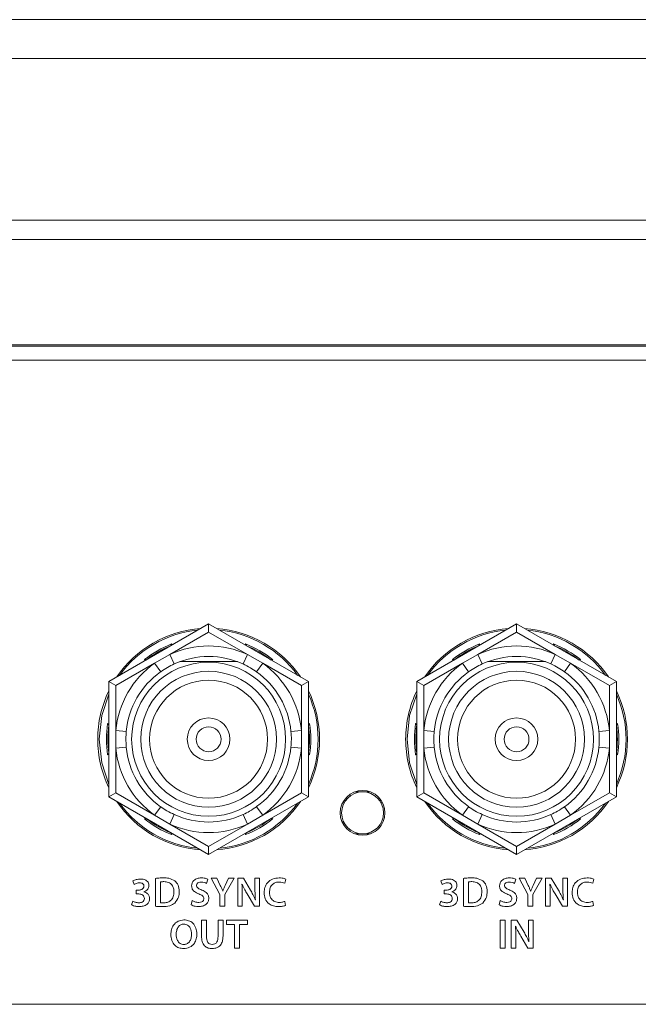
# Model space of a CAD drawing. Header units: millimetres. Extents: x 0 to 1118, y 0 to 864.
# Tile 311 of 372: x 783 to 794, y 715 to 733. Entities that reach past the tile are written whole.
import ezdxf

# ---------------------------------------------------------------- set-up
doc = ezdxf.new("R2010")
doc.units = ezdxf.units.MM

msp = doc.modelspace()

# ---------------------------------------------------------------- linework, layer by layer
at = {"color": 7, "linetype": 'Continuous', "lineweight": 15}
for p, q in [((746.439, 732.758), (819.689, 732.758)), ((746.439, 732.065), (819.689, 732.065)), ((746.439, 729.18), (819.689, 729.18)), ((746.439, 728.834), (819.689, 728.834)), ((819.689, 726.952), (746.439, 726.952)), ((746.939, 726.933), (819.189, 726.933)), ((819.439, 726.683), (746.689, 726.683)), ((784.657, 720.943), (786.439, 721.972)), ((786.439, 721.972), (786.439, 721.828)), ((786.439, 721.972), (788.222, 720.943)), ((790.157, 720.943), (791.939, 721.972)), ((791.939, 721.972), (791.939, 721.828)), ((791.939, 721.972), (793.722, 720.943)), ((786.439, 721.828), (785.747, 721.428)), ((787.131, 721.428), (786.439, 721.828)), ((791.939, 721.828), (791.247, 721.428)), ((792.631, 721.428), (791.939, 721.828)), ((785.765, 721.583), (785.765, 721.583)), ((787.114, 721.583), (787.114, 721.583)), ((791.265, 721.583), (791.265, 721.583)), ((792.614, 721.583), (792.614, 721.583)), ((785.474, 721.271), (784.782, 720.871)), ((785.332, 721.333), (785.332, 721.333)), ((785.747, 721.428), (785.474, 721.271)), ((785.583, 721.118), (785.474, 721.271)), ((785.825, 721.258), (785.747, 721.428)), ((786.954, 721.299), (785.925, 721.299)), ((787.054, 721.258), (787.131, 721.428)), ((787.405, 721.271), (787.131, 721.428)), ((787.296, 721.118), (787.405, 721.271)), ((788.097, 720.871), (787.405, 721.271)), ((787.547, 721.333), (787.547, 721.333)), ((790.974, 721.271), (790.282, 720.871)), ((790.832, 721.333), (790.832, 721.333)), ((791.247, 721.428), (790.974, 721.271)), ((791.083, 721.118), (790.974, 721.271)), ((791.325, 721.258), (791.247, 721.428)), ((792.456, 721.299), (791.424, 721.299)), ((792.554, 721.258), (792.631, 721.428)), ((792.905, 721.271), (792.631, 721.428)), ((792.796, 721.118), (792.905, 721.271)), ((793.597, 720.871), (792.905, 721.271)), ((793.047, 721.333), (793.047, 721.333)), ((784.657, 720.943), (784.782, 720.871)), ((784.657, 718.885), (784.657, 720.943)), ((788.222, 720.943), (788.097, 720.871)), ((788.222, 720.943), (788.222, 718.885)), ((790.157, 720.943), (790.282, 720.871)), ((790.157, 718.885), (790.157, 720.943)), ((793.722, 720.943), (793.597, 720.871)), ((793.722, 720.943), (793.722, 718.885)), ((784.782, 720.871), (784.782, 720.072)), ((788.097, 720.072), (788.097, 720.871)), ((790.282, 720.871), (790.282, 720.072)), ((793.597, 720.072), (793.597, 720.871)), ((784.657, 720.164), (784.657, 720.164)), ((784.969, 720.054), (784.782, 720.072)), ((784.782, 720.072), (784.782, 719.756)), ((787.91, 720.054), (788.097, 720.072)), ((788.097, 719.756), (788.097, 720.072)), ((788.222, 720.164), (788.222, 720.164)), ((790.157, 720.164), (790.157, 720.164)), ((790.469, 720.054), (790.282, 720.072)), ((790.282, 720.072), (790.282, 719.756)), ((793.41, 720.054), (793.597, 720.072)), ((793.597, 719.756), (793.597, 720.072)), ((793.722, 720.164), (793.722, 720.164)), ((784.782, 719.756), (784.969, 719.774)), ((784.782, 719.756), (784.782, 718.957)), ((788.097, 719.756), (787.91, 719.774)), ((788.097, 718.957), (788.097, 719.756)), ((790.282, 719.756), (790.469, 719.774)), ((790.282, 719.756), (790.282, 718.957)), ((793.597, 719.756), (793.41, 719.774)), ((793.597, 718.957), (793.597, 719.756)), ((784.657, 719.664), (784.657, 719.664)), ((788.222, 719.664), (788.222, 719.664)), ((790.157, 719.664), (790.157, 719.664)), ((793.722, 719.664), (793.722, 719.664)), ((784.782, 718.957), (784.657, 718.885)), ((786.439, 717.856), (784.657, 718.885)), ((784.782, 718.957), (785.474, 718.558)), ((788.222, 718.885), (786.439, 717.856)), ((787.405, 718.558), (788.097, 718.957)), ((788.097, 718.957), (788.222, 718.885)), ((789.05, 718.975), (789.329, 718.975)), ((790.282, 718.957), (790.157, 718.885)), ((791.939, 717.856), (790.157, 718.885)), ((790.282, 718.957), (790.974, 718.558)), ((793.722, 718.885), (791.939, 717.856)), ((792.905, 718.558), (793.597, 718.957)), ((793.597, 718.957), (793.722, 718.885)), ((785.474, 718.558), (785.583, 718.71)), ((787.405, 718.558), (787.296, 718.71)), ((788.838, 718.792), (788.86, 718.78)), ((789.541, 718.792), (789.519, 718.78)), ((790.974, 718.558), (791.083, 718.71)), ((792.905, 718.558), (792.796, 718.71)), ((785.332, 718.495), (785.332, 718.495)), ((785.474, 718.558), (785.747, 718.4)), ((785.747, 718.4), (785.825, 718.57)), ((787.131, 718.4), (787.054, 718.57)), ((787.131, 718.4), (787.405, 718.558)), ((787.547, 718.495), (787.547, 718.495)), ((790.832, 718.495), (790.832, 718.495)), ((790.974, 718.558), (791.247, 718.4)), ((791.247, 718.4), (791.325, 718.57)), ((792.631, 718.4), (792.554, 718.57)), ((792.631, 718.4), (792.905, 718.558)), ((793.047, 718.495), (793.047, 718.495)), ((785.747, 718.4), (786.439, 718)), ((786.439, 718), (787.131, 718.4)), ((788.86, 718.421), (788.838, 718.409)), ((789.541, 718.409), (789.519, 718.421)), ((791.247, 718.4), (791.939, 718)), ((791.939, 718), (792.631, 718.4)), ((785.765, 718.245), (785.765, 718.245)), ((787.114, 718.245), (787.114, 718.245)), ((789.05, 718.225), (789.329, 718.225)), ((791.265, 718.245), (791.265, 718.245)), ((792.614, 718.245), (792.614, 718.245)), ((786.439, 718), (786.439, 717.856)), ((791.939, 718), (791.939, 717.856)), ((785.49, 717.43), (785.49, 716.933)), ((786.402, 717.342), (786.423, 717.415)), ((786.588, 717.433), (786.484, 717.433)), ((786.484, 717.433), (786.642, 717.142)), ((786.648, 717.305), (786.588, 717.433)), ((786.731, 717.144), (786.897, 717.433)), ((786.794, 717.433), (786.734, 717.305)), ((786.897, 717.433), (786.794, 717.433)), ((787.059, 717.433), (786.958, 717.433)), ((786.958, 717.433), (786.958, 716.933)), ((787.188, 717.218), (787.059, 717.433)), ((787.348, 717.433), (787.267, 717.433)), ((787.267, 717.433), (787.267, 717.258)), ((787.348, 716.933), (787.348, 717.433)), ((787.799, 717.346), (787.819, 717.418)), ((790.99, 717.43), (790.99, 716.933)), ((791.902, 717.342), (791.923, 717.415)), ((792.088, 717.433), (791.984, 717.433)), ((791.984, 717.433), (792.142, 717.142)), ((792.148, 717.305), (792.088, 717.433)), ((792.231, 717.144), (792.397, 717.433)), ((792.294, 717.433), (792.234, 717.305)), ((792.397, 717.433), (792.294, 717.433)), ((792.559, 717.433), (792.458, 717.433)), ((792.458, 717.433), (792.458, 716.933)), ((792.688, 717.218), (792.559, 717.433)), ((792.848, 717.433), (792.767, 717.433)), ((792.767, 717.433), (792.767, 717.258)), ((792.848, 716.933), (792.848, 717.433)), ((793.299, 717.346), (793.319, 717.418)), ((785.087, 717.385), (785.108, 717.32)), ((785.578, 716.996), (785.578, 717.367)), ((787.035, 717.324), (787.037, 717.325)), ((790.587, 717.385), (790.608, 717.32)), ((791.078, 716.996), (791.078, 717.367)), ((792.535, 717.324), (792.537, 717.325)), ((785.188, 717.22), (785.147, 717.22)), ((785.147, 717.22), (785.147, 717.153)), ((785.147, 717.153), (785.19, 717.153)), ((785.28, 717.188), (785.28, 717.19)), ((786.642, 717.142), (786.642, 716.933)), ((786.691, 717.205), (786.69, 717.206)), ((786.731, 716.933), (786.731, 717.144)), ((787.039, 716.933), (787.039, 717.112)), ((787.127, 717.152), (787.257, 716.933)), ((787.275, 717.049), (787.273, 717.049)), ((790.688, 717.22), (790.647, 717.22)), ((790.647, 717.22), (790.647, 717.153)), ((790.647, 717.153), (790.69, 717.153)), ((790.78, 717.188), (790.78, 717.19)), ((792.142, 717.142), (792.142, 716.933)), ((792.191, 717.205), (792.19, 717.206)), ((792.231, 716.933), (792.231, 717.144)), ((792.539, 716.933), (792.539, 717.112)), ((792.627, 717.152), (792.757, 716.933)), ((792.775, 717.049), (792.773, 717.049)), ((785.084, 717.024), (785.063, 716.958)), ((786.146, 717.033), (786.126, 716.957)), ((786.642, 716.933), (786.731, 716.933)), ((786.958, 716.933), (787.039, 716.933)), ((787.257, 716.933), (787.348, 716.933)), ((787.815, 716.948), (787.8, 717.02)), ((790.584, 717.024), (790.563, 716.958)), ((791.646, 717.033), (791.626, 716.957)), ((792.142, 716.933), (792.231, 716.933)), ((792.458, 716.933), (792.539, 716.933)), ((792.757, 716.933), (792.848, 716.933)), ((793.315, 716.948), (793.3, 717.02)), ((785.997, 716.616), (785.997, 716.616)), ((786, 716.69), (785.999, 716.69)), ((786.313, 716.683), (786.313, 716.398)), ((786.401, 716.683), (786.313, 716.683)), ((786.401, 716.393), (786.401, 716.683)), ((786.696, 716.683), (786.608, 716.683)), ((786.608, 716.683), (786.608, 716.393)), ((786.696, 716.399), (786.696, 716.683)), ((787.135, 716.683), (786.761, 716.683)), ((786.761, 716.683), (786.761, 716.609)), ((786.761, 716.609), (786.903, 716.609)), ((786.903, 716.609), (786.903, 716.183)), ((786.991, 716.183), (786.991, 716.609)), ((786.991, 716.609), (787.135, 716.609)), ((787.135, 716.609), (787.135, 716.683)), ((791.645, 716.683), (791.645, 716.183)), ((791.733, 716.683), (791.645, 716.683)), ((791.733, 716.183), (791.733, 716.683)), ((791.945, 716.683), (791.844, 716.683)), ((791.844, 716.683), (791.844, 716.183)), ((791.921, 716.574), (791.923, 716.575)), ((792.074, 716.468), (791.945, 716.683)), ((792.234, 716.683), (792.153, 716.683)), ((792.153, 716.683), (792.153, 716.508)), ((792.234, 716.183), (792.234, 716.683)), ((791.925, 716.183), (791.925, 716.362)), ((792.013, 716.402), (792.143, 716.183)), ((786.903, 716.183), (786.991, 716.183)), ((791.645, 716.183), (791.733, 716.183)), ((791.844, 716.183), (791.925, 716.183)), ((792.143, 716.183), (792.234, 716.183)), ((792.16, 716.299), (792.159, 716.299)), ((746.689, 715.183), (819.439, 715.183))]:
    msp.add_line(p, q, dxfattribs=at)
at = {"color": 9, "linetype": 'Continuous', "lineweight": 15}
for p, q in [((785.779, 721.615), (785.787, 721.595)), ((787.092, 721.595), (787.1, 721.615)), ((791.279, 721.615), (791.287, 721.595)), ((792.592, 721.595), (792.6, 721.615)), ((785.31, 721.32), (785.296, 721.337)), ((787.583, 721.337), (787.569, 721.32)), ((790.81, 721.32), (790.796, 721.337)), ((793.083, 721.337), (793.069, 721.32)), ((784.636, 720.193), (784.657, 720.189)), ((788.222, 720.189), (788.243, 720.193)), ((790.136, 720.193), (790.157, 720.189)), ((793.722, 720.189), (793.743, 720.193)), ((784.657, 719.639), (784.636, 719.635)), ((788.243, 719.635), (788.222, 719.639)), ((790.157, 719.639), (790.136, 719.635)), ((793.743, 719.635), (793.722, 719.639)), ((785.296, 718.492), (785.31, 718.508)), ((787.569, 718.508), (787.583, 718.492)), ((790.796, 718.492), (790.81, 718.508)), ((793.069, 718.508), (793.083, 718.492)), ((785.787, 718.233), (785.779, 718.213)), ((787.1, 718.213), (787.092, 718.233)), ((791.287, 718.233), (791.279, 718.213)), ((792.6, 718.213), (792.592, 718.233))]:
    msp.add_line(p, q, dxfattribs=at)
at = {"color": 9, "linetype": 'Continuous', "lineweight": 15, "flags": 128}
for points in [[(784.657, 720.72), (784.529, 720.335), (784.483, 719.914)], [(790.157, 720.72), (790.029, 720.335), (789.983, 719.914)], [(784.483, 719.914), (784.529, 719.494), (784.657, 719.108)], [(789.983, 719.914), (790.029, 719.494), (790.157, 719.108)]]:
    msp.add_lwpolyline(points, dxfattribs=at)
at = {"color": 7, "linetype": 'Continuous', "lineweight": 15}
for centre, radius in [((786.439, 719.914), 1.375), ((791.939, 719.914), 1.375), ((786.439, 719.914), 1.213), ((791.939, 719.914), 1.213), ((786.439, 719.914), 1.054), ((791.939, 719.914), 1.054), ((786.439, 719.914), 0.381), ((791.939, 719.914), 0.381), ((786.439, 719.914), 0.222), ((791.939, 719.914), 0.222), ((789.189, 718.6), 0.4), ((789.189, 718.6), 0.375)]:
    msp.add_circle(centre, radius, dxfattribs=at)
for centre, radius, start, end in [((786.439, 719.914), 1.981, 94.1166, 145.8834), ((786.439, 719.914), 1.981, 34.1166, 85.8834), ((791.939, 719.914), 1.981, 94.1166, 145.8834), ((791.939, 719.914), 1.981, 34.1166, 85.8834), ((786.439, 719.914), 1.825, 111.2137, 128.7863), ((786.439, 719.914), 1.8, 112.0164, 127.9836), ((786.439, 719.914), 1.665, 65.4403, 114.5597), ((786.439, 719.914), 1.825, 51.2137, 68.7863), ((786.439, 719.914), 1.8, 52.0164, 67.9836), ((791.939, 719.914), 1.825, 111.2137, 128.7863), ((791.939, 719.914), 1.8, 112.0164, 127.9836), ((791.939, 719.914), 1.665, 65.4403, 114.5597), ((791.939, 719.914), 1.825, 51.2137, 68.7863), ((791.939, 719.914), 1.8, 52.0164, 67.9836), ((786.439, 719.914), 1.665, 125.4403, 174.5597), ((786.439, 719.914), 1.477, 65.4403, 114.5597), ((786.439, 719.914), 1.665, 5.4403, 54.5597), ((791.939, 719.914), 1.665, 125.4403, 174.5597), ((791.939, 719.914), 1.477, 65.4403, 114.5597), ((791.939, 719.914), 1.665, 5.4403, 54.5597), ((786.439, 719.914), 1.478, 125.4403, 174.5597), ((786.439, 719.914), 1.477, 5.4403, 54.5597), ((791.939, 719.914), 1.477, 125.4403, 174.5597), ((791.939, 719.914), 1.478, 5.4403, 54.5597), ((786.439, 719.914), 1.981, 154.1166, 180), ((786.439, 719.914), 1.981, 334.1166, 25.8834), ((791.939, 719.914), 1.981, 154.1166, 180), ((791.939, 719.914), 1.981, 334.1166, 25.8834), ((786.439, 719.914), 1.825, 171.2137, 188.7863), ((786.439, 719.914), 1.8, 172.0164, 187.9836), ((786.439, 719.914), 1.8, 352.0164, 7.9836), ((786.439, 719.914), 1.825, 351.2137, 8.7863), ((791.939, 719.914), 1.825, 171.2137, 188.7863), ((791.939, 719.914), 1.8, 172.0164, 187.9836), ((791.939, 719.914), 1.8, 352.0164, 7.9836), ((791.939, 719.914), 1.825, 351.2137, 8.7863), ((786.439, 719.914), 1.981, 180, 205.8834), ((791.939, 719.914), 1.981, 180, 205.8834), ((786.439, 719.914), 1.665, 185.4403, 234.5597), ((786.439, 719.914), 1.478, 185.4403, 234.5597), ((786.439, 719.914), 1.477, 305.4403, 354.5597), ((786.439, 719.914), 1.665, 305.4403, 354.5597), ((791.939, 719.914), 1.665, 185.4403, 234.5597), ((791.939, 719.914), 1.477, 185.4403, 234.5597), ((791.939, 719.914), 1.478, 305.4403, 354.5597), ((791.939, 719.914), 1.665, 305.4403, 354.5597), ((786.439, 719.914), 1.981, 214.1166, 265.8834), ((786.439, 719.914), 1.981, 274.1166, 325.8834), ((791.939, 719.914), 1.981, 214.1166, 265.8834), ((791.939, 719.914), 1.981, 274.1166, 325.8834), ((786.439, 719.914), 1.825, 231.2137, 248.7863), ((786.439, 719.914), 1.8, 232.0164, 247.9836), ((786.439, 719.914), 1.478, 245.4403, 294.5597), ((786.439, 719.914), 1.825, 291.2137, 308.7863), ((786.439, 719.914), 1.8, 292.0164, 307.9836), ((791.939, 719.914), 1.825, 231.2137, 248.7863), ((791.939, 719.914), 1.8, 232.0164, 247.9836), ((791.939, 719.914), 1.478, 245.4403, 294.5597), ((791.939, 719.914), 1.825, 291.2137, 308.7863), ((791.939, 719.914), 1.8, 292.0164, 307.9836), ((786.439, 719.914), 1.665, 245.4403, 294.5597), ((791.939, 719.914), 1.665, 245.4403, 294.5597)]:
    msp.add_arc(centre, radius, start, end, dxfattribs=at)
at = {"color": 9, "linetype": 'Continuous', "lineweight": 15}
for centre, start, end in [((786.439, 719.914), 95.6692, 144.3308), ((786.439, 719.914), 35.6692, 84.3308), ((791.939, 719.914), 95.6692, 144.3308), ((791.939, 719.914), 35.6692, 84.3308), ((786.439, 719.914), 335.6692, 24.3308), ((791.939, 719.914), 335.6692, 24.3308), ((786.439, 719.914), 215.6692, 264.3308), ((786.439, 719.914), 275.6692, 324.3308), ((791.939, 719.914), 215.6692, 264.3308), ((791.939, 719.914), 275.6692, 324.3308)]:
    msp.add_arc(centre, 1.956, start, end, dxfattribs=at)
at = {"color": 7, "linetype": 'Continuous', "lineweight": 15}
for points, knots in [([(785.779, 721.615), (785.779, 721.615), (785.777, 721.612), (785.774, 721.604), (785.77, 721.594), (785.767, 721.587), (785.765, 721.584), (785.765, 721.583), (785.765, 721.583)], [0, 0, 0, 0, 0.010463, 0.253314, 0.527713, 0.723757, 0.861541, 1, 1, 1, 1]), ([(787.1, 721.615), (787.1, 721.615), (787.102, 721.612), (787.105, 721.604), (787.109, 721.594), (787.112, 721.587), (787.114, 721.584), (787.114, 721.583), (787.114, 721.583)], [0, 0, 0, 0, 0.010463, 0.253314, 0.527713, 0.723757, 0.861541, 1, 1, 1, 1]), ([(791.279, 721.615), (791.279, 721.615), (791.277, 721.612), (791.274, 721.604), (791.27, 721.594), (791.267, 721.587), (791.265, 721.584), (791.265, 721.583), (791.265, 721.583)], [0, 0, 0, 0, 0.010463, 0.253314, 0.527713, 0.723757, 0.861541, 1, 1, 1, 1]), ([(792.6, 721.615), (792.6, 721.615), (792.602, 721.612), (792.605, 721.604), (792.609, 721.594), (792.612, 721.587), (792.614, 721.584), (792.614, 721.583), (792.614, 721.583)], [0, 0, 0, 0, 0.010463, 0.253314, 0.527713, 0.723757, 0.861541, 1, 1, 1, 1]), ([(785.296, 721.337), (785.296, 721.337), (785.3, 721.336), (785.309, 721.335), (785.319, 721.334), (785.327, 721.333), (785.331, 721.333), (785.331, 721.333), (785.332, 721.333)], [0, 0, 0, 0, 0.010463, 0.253314, 0.527713, 0.723757, 0.861541, 1, 1, 1, 1]), ([(787.583, 721.337), (787.582, 721.337), (787.578, 721.336), (787.57, 721.335), (787.559, 721.334), (787.552, 721.333), (787.548, 721.333), (787.547, 721.333), (787.547, 721.333)], [0, 0, 0, 0, 0.010463, 0.253314, 0.527713, 0.723757, 0.861541, 1, 1, 1, 1]), ([(790.796, 721.337), (790.796, 721.337), (790.8, 721.336), (790.809, 721.335), (790.819, 721.334), (790.827, 721.333), (790.831, 721.333), (790.831, 721.333), (790.832, 721.333)], [0, 0, 0, 0, 0.010463, 0.253314, 0.527713, 0.723757, 0.861541, 1, 1, 1, 1]), ([(793.083, 721.337), (793.082, 721.337), (793.078, 721.336), (793.07, 721.335), (793.059, 721.334), (793.052, 721.333), (793.048, 721.333), (793.047, 721.333), (793.047, 721.333)], [0, 0, 0, 0, 0.010463, 0.253314, 0.527713, 0.723757, 0.861541, 1, 1, 1, 1]), ([(785.825, 721.258), (785.785, 721.239), (785.701, 721.198), (785.624, 721.145), (785.583, 721.118)], [0, 0, 0, 0, 0.473303, 1, 1, 1, 1]), ([(787.296, 721.118), (787.26, 721.143), (787.182, 721.195), (787.098, 721.236), (787.054, 721.258)], [0, 0, 0, 0, 0.473303, 1, 1, 1, 1]), ([(791.325, 721.258), (791.285, 721.239), (791.201, 721.198), (791.124, 721.145), (791.083, 721.118)], [0, 0, 0, 0, 0.473303, 1, 1, 1, 1]), ([(792.796, 721.118), (792.76, 721.143), (792.682, 721.195), (792.598, 721.236), (792.554, 721.258)], [0, 0, 0, 0, 0.473303, 1, 1, 1, 1]), ([(784.657, 720.164), (784.657, 720.164), (784.656, 720.165), (784.654, 720.168), (784.65, 720.174), (784.643, 720.183), (784.638, 720.189), (784.636, 720.193), (784.636, 720.193)], [0, 0, 0, 0, 0.138459, 0.276243, 0.472287, 0.746686, 0.989537, 1, 1, 1, 1]), ([(784.969, 720.054), (784.965, 720.01), (784.959, 719.917), (784.965, 719.823), (784.969, 719.774)], [0, 0, 0, 0, 0.473303, 1, 1, 1, 1]), ([(787.91, 719.774), (787.913, 719.818), (787.92, 719.912), (787.914, 720.005), (787.91, 720.054)], [0, 0, 0, 0, 0.473303, 1, 1, 1, 1]), ([(788.243, 720.193), (788.243, 720.193), (788.241, 720.189), (788.236, 720.183), (788.229, 720.174), (788.225, 720.168), (788.222, 720.165), (788.222, 720.164), (788.222, 720.164)], [0, 0, 0, 0, 0.010463, 0.253314, 0.527713, 0.723757, 0.861541, 1, 1, 1, 1]), ([(790.157, 720.164), (790.157, 720.164), (790.156, 720.165), (790.154, 720.168), (790.15, 720.174), (790.143, 720.183), (790.138, 720.189), (790.136, 720.193), (790.136, 720.193)], [0, 0, 0, 0, 0.138459, 0.276243, 0.472287, 0.746686, 0.989537, 1, 1, 1, 1]), ([(790.469, 720.054), (790.465, 720.01), (790.459, 719.917), (790.465, 719.823), (790.469, 719.774)], [0, 0, 0, 0, 0.473303, 1, 1, 1, 1]), ([(793.41, 719.774), (793.413, 719.818), (793.42, 719.912), (793.414, 720.005), (793.41, 720.054)], [0, 0, 0, 0, 0.473303, 1, 1, 1, 1]), ([(793.743, 720.193), (793.743, 720.193), (793.741, 720.189), (793.736, 720.183), (793.729, 720.174), (793.725, 720.168), (793.722, 720.165), (793.722, 720.164), (793.722, 720.164)], [0, 0, 0, 0, 0.010463, 0.253314, 0.527713, 0.723757, 0.861541, 1, 1, 1, 1]), ([(784.657, 719.664), (784.657, 719.664), (784.656, 719.664), (784.654, 719.66), (784.65, 719.654), (784.643, 719.646), (784.638, 719.639), (784.636, 719.635), (784.636, 719.635)], [0, 0, 0, 0, 0.138459, 0.276243, 0.472287, 0.746686, 0.989537, 1, 1, 1, 1]), ([(788.243, 719.635), (788.243, 719.635), (788.241, 719.639), (788.236, 719.646), (788.229, 719.654), (788.225, 719.66), (788.222, 719.664), (788.222, 719.664), (788.222, 719.664)], [0, 0, 0, 0, 0.0104632, 0.2533139, 0.5277129, 0.7237574, 0.8615409, 1, 1, 1, 1]), ([(790.157, 719.664), (790.157, 719.664), (790.156, 719.664), (790.154, 719.66), (790.15, 719.654), (790.143, 719.646), (790.138, 719.639), (790.136, 719.635), (790.136, 719.635)], [0, 0, 0, 0, 0.138459, 0.276243, 0.472287, 0.746686, 0.989537, 1, 1, 1, 1]), ([(793.743, 719.635), (793.743, 719.635), (793.741, 719.639), (793.736, 719.646), (793.729, 719.654), (793.725, 719.66), (793.722, 719.664), (793.722, 719.664), (793.722, 719.664)], [0, 0, 0, 0, 0.0104632, 0.2533139, 0.5277129, 0.7237574, 0.8615409, 1, 1, 1, 1]), ([(785.583, 718.71), (785.619, 718.685), (785.697, 718.633), (785.781, 718.592), (785.825, 718.57)], [0, 0, 0, 0, 0.473303, 1, 1, 1, 1]), ([(787.054, 718.57), (787.093, 718.59), (787.178, 718.63), (787.255, 718.683), (787.296, 718.71)], [0, 0, 0, 0, 0.473303, 1, 1, 1, 1]), ([(791.083, 718.71), (791.119, 718.685), (791.197, 718.633), (791.281, 718.592), (791.325, 718.57)], [0, 0, 0, 0, 0.473303, 1, 1, 1, 1]), ([(792.554, 718.57), (792.593, 718.59), (792.678, 718.63), (792.755, 718.683), (792.796, 718.71)], [0, 0, 0, 0, 0.473303, 1, 1, 1, 1]), ([(785.332, 718.495), (785.331, 718.495), (785.331, 718.495), (785.327, 718.495), (785.319, 718.494), (785.309, 718.493), (785.3, 718.492), (785.296, 718.492), (785.296, 718.492)], [0, 0, 0, 0, 0.138459, 0.276243, 0.472287, 0.746686, 0.989537, 1, 1, 1, 1]), ([(787.547, 718.495), (787.547, 718.495), (787.548, 718.495), (787.552, 718.495), (787.559, 718.494), (787.57, 718.493), (787.578, 718.492), (787.582, 718.492), (787.583, 718.492)], [0, 0, 0, 0, 0.138459, 0.276243, 0.472287, 0.746686, 0.989537, 1, 1, 1, 1]), ([(790.832, 718.495), (790.831, 718.495), (790.831, 718.495), (790.827, 718.495), (790.819, 718.494), (790.809, 718.493), (790.8, 718.492), (790.796, 718.492), (790.796, 718.492)], [0, 0, 0, 0, 0.138459, 0.276243, 0.472287, 0.746686, 0.989537, 1, 1, 1, 1]), ([(793.047, 718.495), (793.047, 718.495), (793.048, 718.495), (793.052, 718.495), (793.059, 718.494), (793.07, 718.493), (793.078, 718.492), (793.082, 718.492), (793.083, 718.492)], [0, 0, 0, 0, 0.138459, 0.276243, 0.472287, 0.746686, 0.989537, 1, 1, 1, 1]), ([(785.765, 718.245), (785.765, 718.245), (785.765, 718.245), (785.767, 718.241), (785.77, 718.234), (785.774, 718.224), (785.777, 718.217), (785.779, 718.213), (785.779, 718.213)], [0, 0, 0, 0, 0.138459, 0.276243, 0.472287, 0.746686, 0.989537, 1, 1, 1, 1]), ([(787.114, 718.245), (787.114, 718.245), (787.114, 718.245), (787.112, 718.241), (787.109, 718.234), (787.105, 718.224), (787.102, 718.217), (787.1, 718.213), (787.1, 718.213)], [0, 0, 0, 0, 0.138459, 0.276243, 0.472287, 0.746686, 0.989537, 1, 1, 1, 1]), ([(791.265, 718.245), (791.265, 718.245), (791.265, 718.245), (791.267, 718.241), (791.27, 718.234), (791.274, 718.224), (791.277, 718.217), (791.279, 718.213), (791.279, 718.213)], [0, 0, 0, 0, 0.138459, 0.276243, 0.472287, 0.746686, 0.989537, 1, 1, 1, 1]), ([(792.614, 718.245), (792.614, 718.245), (792.614, 718.245), (792.612, 718.241), (792.609, 718.234), (792.605, 718.224), (792.602, 718.217), (792.6, 718.213), (792.6, 718.213)], [0, 0, 0, 0, 0.138459, 0.276243, 0.472287, 0.746686, 0.989537, 1, 1, 1, 1]), ([(785.226, 717.419), (785.199, 717.418), (785.15, 717.415), (785.107, 717.394), (785.087, 717.385)], [0, 0, 0, 0, 0.560293, 1, 1, 1, 1]), ([(785.372, 717.305), (785.371, 717.318), (785.369, 717.344), (785.347, 717.378), (785.302, 717.413), (785.257, 717.417), (785.226, 717.419)], [0, 0, 0, 0, 0.187037, 0.373921, 0.560974, 1, 1, 1, 1]), ([(785.633, 717.44), (785.606, 717.44), (785.558, 717.439), (785.51, 717.433), (785.49, 717.43)], [0, 0, 0, 0, 0.560025, 1, 1, 1, 1]), ([(785.837, 717.385), (785.801, 717.404), (785.737, 717.439), (785.665, 717.44), (785.633, 717.44)], [0, 0, 0, 0, 0.5578967, 1, 1, 1, 1]), ([(786.307, 717.44), (786.283, 717.438), (786.237, 717.435), (786.178, 717.402), (786.141, 717.352), (786.137, 717.315), (786.135, 717.297)], [0, 0, 0, 0, 0.280832, 0.560174, 0.779987, 1, 1, 1, 1]), ([(786.423, 717.415), (786.402, 717.423), (786.365, 717.439), (786.325, 717.44), (786.307, 717.44)], [0, 0, 0, 0, 0.559273, 1, 1, 1, 1]), ([(787.698, 717.44), (787.658, 717.436), (787.579, 717.429), (787.487, 717.361), (787.439, 717.27), (787.434, 717.208), (787.431, 717.177)], [0, 0, 0, 0, 0.280141, 0.5592569, 0.7792445, 1, 1, 1, 1]), ([(787.819, 717.418), (787.797, 717.426), (787.758, 717.439), (787.716, 717.44), (787.698, 717.44)], [0, 0, 0, 0, 0.559217, 1, 1, 1, 1]), ([(790.726, 717.419), (790.699, 717.418), (790.65, 717.415), (790.607, 717.394), (790.587, 717.385)], [0, 0, 0, 0, 0.560293, 1, 1, 1, 1]), ([(790.872, 717.305), (790.871, 717.318), (790.869, 717.344), (790.847, 717.378), (790.802, 717.413), (790.757, 717.417), (790.726, 717.419)], [0, 0, 0, 0, 0.187037, 0.373921, 0.560974, 1, 1, 1, 1]), ([(791.133, 717.44), (791.106, 717.44), (791.058, 717.439), (791.01, 717.433), (790.99, 717.43)], [0, 0, 0, 0, 0.560025, 1, 1, 1, 1]), ([(791.337, 717.385), (791.301, 717.404), (791.237, 717.439), (791.165, 717.44), (791.133, 717.44)], [0, 0, 0, 0, 0.557897, 1, 1, 1, 1]), ([(791.807, 717.44), (791.783, 717.438), (791.737, 717.435), (791.678, 717.402), (791.641, 717.352), (791.637, 717.315), (791.635, 717.297)], [0, 0, 0, 0, 0.280832, 0.560174, 0.779987, 1, 1, 1, 1]), ([(791.923, 717.415), (791.902, 717.423), (791.865, 717.439), (791.825, 717.44), (791.807, 717.44)], [0, 0, 0, 0, 0.559273, 1, 1, 1, 1]), ([(793.198, 717.44), (793.158, 717.436), (793.079, 717.429), (792.987, 717.361), (792.939, 717.27), (792.934, 717.208), (792.931, 717.177)], [0, 0, 0, 0, 0.280141, 0.559257, 0.779244, 1, 1, 1, 1]), ([(793.319, 717.418), (793.297, 717.426), (793.258, 717.439), (793.216, 717.44), (793.198, 717.44)], [0, 0, 0, 0, 0.559217, 1, 1, 1, 1]), ([(785.108, 717.32), (785.125, 717.33), (785.156, 717.347), (785.191, 717.35), (785.207, 717.352)], [0, 0, 0, 0, 0.559869, 1, 1, 1, 1]), ([(785.284, 717.29), (785.282, 717.277), (785.277, 717.253), (785.239, 717.226), (785.207, 717.222), (785.188, 717.22)], [0, 0, 0, 0, 0.27941, 0.55887, 1, 1, 1, 1]), ([(785.207, 717.352), (785.217, 717.351), (785.238, 717.35), (785.265, 717.337), (785.281, 717.314), (785.283, 717.298), (785.284, 717.29)], [0, 0, 0, 0, 0.280976, 0.55989, 0.779966, 1, 1, 1, 1]), ([(785.28, 717.19), (785.294, 717.195), (785.321, 717.206), (785.352, 717.235), (785.37, 717.27), (785.371, 717.293), (785.372, 717.305)], [0, 0, 0, 0, 0.280303, 0.559487, 0.779694, 1, 1, 1, 1]), ([(785.578, 717.367), (785.59, 717.369), (785.61, 717.372), (785.631, 717.372), (785.641, 717.372)], [0, 0, 0, 0, 0.559764, 1, 1, 1, 1]), ([(785.641, 717.372), (785.668, 717.37), (785.722, 717.367), (785.786, 717.321), (785.816, 717.256), (785.818, 717.214), (785.819, 717.193)], [0, 0, 0, 0, 0.280533, 0.55895, 0.779067, 1, 1, 1, 1]), ([(785.914, 717.196), (785.911, 717.236), (785.907, 717.308), (785.858, 717.362), (785.837, 717.385)], [0, 0, 0, 0, 0.560354, 1, 1, 1, 1]), ([(786.135, 717.297), (786.137, 717.277), (786.142, 717.238), (786.191, 717.184), (786.237, 717.164), (786.266, 717.152)], [0, 0, 0, 0, 0.279604, 0.559174, 1, 1, 1, 1]), ([(786.223, 717.306), (786.224, 717.313), (786.225, 717.327), (786.239, 717.344), (786.264, 717.362), (786.289, 717.364), (786.306, 717.365)], [0, 0, 0, 0, 0.186657, 0.373801, 0.560633, 1, 1, 1, 1]), ([(786.318, 717.223), (786.295, 717.232), (786.262, 717.245), (786.227, 717.276), (786.224, 717.296), (786.223, 717.306)], [0, 0, 0, 0, 0.561946, 0.781379, 1, 1, 1, 1]), ([(786.306, 717.365), (786.324, 717.364), (786.358, 717.362), (786.389, 717.348), (786.402, 717.342)], [0, 0, 0, 0, 0.559934, 1, 1, 1, 1]), ([(786.442, 717.076), (786.441, 717.095), (786.437, 717.134), (786.392, 717.191), (786.346, 717.211), (786.318, 717.223)], [0, 0, 0, 0, 0.279925, 0.559356, 1, 1, 1, 1]), ([(786.69, 717.206), (786.682, 717.224), (786.669, 717.258), (786.655, 717.29), (786.648, 717.305)], [0, 0, 0, 0, 0.559983, 1, 1, 1, 1]), ([(786.734, 717.305), (786.725, 717.287), (786.71, 717.254), (786.697, 717.22), (786.691, 717.205)], [0, 0, 0, 0, 0.560001, 1, 1, 1, 1]), ([(787.039, 717.112), (787.039, 717.152), (787.039, 717.222), (787.036, 717.293), (787.035, 717.324)], [0, 0, 0, 0, 0.560008, 1, 1, 1, 1]), ([(787.037, 717.325), (787.053, 717.292), (787.08, 717.233), (787.113, 717.177), (787.127, 717.152)], [0, 0, 0, 0, 0.559955, 1, 1, 1, 1]), ([(787.267, 717.258), (787.267, 717.219), (787.267, 717.149), (787.272, 717.08), (787.275, 717.049)], [0, 0, 0, 0, 0.559998, 1, 1, 1, 1]), ([(787.526, 717.181), (787.528, 717.208), (787.532, 717.262), (787.576, 717.327), (787.638, 717.361), (787.68, 717.364), (787.701, 717.365)], [0, 0, 0, 0, 0.280638, 0.559251, 0.779365, 1, 1, 1, 1]), ([(787.701, 717.365), (787.72, 717.365), (787.754, 717.363), (787.785, 717.351), (787.799, 717.346)], [0, 0, 0, 0, 0.559951, 1, 1, 1, 1]), ([(790.608, 717.32), (790.625, 717.33), (790.656, 717.347), (790.691, 717.35), (790.707, 717.352)], [0, 0, 0, 0, 0.5598688, 1, 1, 1, 1]), ([(790.784, 717.29), (790.782, 717.277), (790.777, 717.253), (790.739, 717.226), (790.707, 717.222), (790.688, 717.22)], [0, 0, 0, 0, 0.27941, 0.55887, 1, 1, 1, 1]), ([(790.707, 717.352), (790.717, 717.351), (790.738, 717.35), (790.765, 717.337), (790.781, 717.314), (790.783, 717.298), (790.784, 717.29)], [0, 0, 0, 0, 0.280976, 0.55989, 0.779966, 1, 1, 1, 1]), ([(790.78, 717.19), (790.794, 717.195), (790.821, 717.206), (790.852, 717.235), (790.87, 717.27), (790.871, 717.293), (790.872, 717.305)], [0, 0, 0, 0, 0.280303, 0.559487, 0.779694, 1, 1, 1, 1]), ([(791.078, 717.367), (791.09, 717.369), (791.11, 717.372), (791.131, 717.372), (791.141, 717.372)], [0, 0, 0, 0, 0.559764, 1, 1, 1, 1]), ([(791.141, 717.372), (791.168, 717.37), (791.222, 717.367), (791.286, 717.321), (791.316, 717.256), (791.318, 717.214), (791.319, 717.193)], [0, 0, 0, 0, 0.280533, 0.55895, 0.779067, 1, 1, 1, 1]), ([(791.414, 717.196), (791.411, 717.236), (791.407, 717.308), (791.358, 717.362), (791.337, 717.385)], [0, 0, 0, 0, 0.560354, 1, 1, 1, 1]), ([(791.635, 717.297), (791.637, 717.277), (791.642, 717.238), (791.691, 717.184), (791.737, 717.164), (791.766, 717.152)], [0, 0, 0, 0, 0.279604, 0.559174, 1, 1, 1, 1]), ([(791.723, 717.306), (791.724, 717.313), (791.725, 717.327), (791.739, 717.344), (791.764, 717.362), (791.789, 717.364), (791.806, 717.365)], [0, 0, 0, 0, 0.186657, 0.373801, 0.560633, 1, 1, 1, 1]), ([(791.818, 717.223), (791.795, 717.232), (791.762, 717.245), (791.727, 717.276), (791.724, 717.296), (791.723, 717.306)], [0, 0, 0, 0, 0.561946, 0.781379, 1, 1, 1, 1]), ([(791.806, 717.365), (791.824, 717.364), (791.858, 717.362), (791.889, 717.348), (791.902, 717.342)], [0, 0, 0, 0, 0.559934, 1, 1, 1, 1]), ([(791.942, 717.076), (791.941, 717.095), (791.937, 717.134), (791.892, 717.191), (791.846, 717.211), (791.818, 717.223)], [0, 0, 0, 0, 0.2799249, 0.5593558, 1, 1, 1, 1]), ([(792.19, 717.206), (792.182, 717.224), (792.169, 717.258), (792.155, 717.29), (792.148, 717.305)], [0, 0, 0, 0, 0.559983, 1, 1, 1, 1]), ([(792.234, 717.305), (792.225, 717.287), (792.21, 717.254), (792.197, 717.22), (792.191, 717.205)], [0, 0, 0, 0, 0.5600011, 1, 1, 1, 1]), ([(792.539, 717.112), (792.539, 717.152), (792.539, 717.222), (792.536, 717.293), (792.535, 717.324)], [0, 0, 0, 0, 0.5600075, 1, 1, 1, 1]), ([(792.537, 717.325), (792.553, 717.292), (792.58, 717.233), (792.613, 717.177), (792.627, 717.152)], [0, 0, 0, 0, 0.559955, 1, 1, 1, 1]), ([(792.767, 717.258), (792.767, 717.219), (792.767, 717.149), (792.772, 717.08), (792.775, 717.049)], [0, 0, 0, 0, 0.5599979, 1, 1, 1, 1]), ([(793.026, 717.181), (793.028, 717.208), (793.032, 717.262), (793.076, 717.327), (793.138, 717.361), (793.18, 717.364), (793.201, 717.365)], [0, 0, 0, 0, 0.280638, 0.559251, 0.779365, 1, 1, 1, 1]), ([(793.201, 717.365), (793.22, 717.365), (793.254, 717.363), (793.285, 717.351), (793.299, 717.346)], [0, 0, 0, 0, 0.559951, 1, 1, 1, 1]), ([(785.19, 717.153), (785.203, 717.152), (785.23, 717.15), (785.265, 717.133), (785.287, 717.104), (785.29, 717.082), (785.291, 717.071)], [0, 0, 0, 0, 0.2805236, 0.5607371, 0.7799345, 1, 1, 1, 1]), ([(785.291, 717.071), (785.289, 717.058), (785.285, 717.032), (785.249, 716.998), (785.215, 716.996), (785.194, 716.994)], [0, 0, 0, 0, 0.279345, 0.559297, 1, 1, 1, 1]), ([(785.198, 716.926), (785.223, 716.928), (785.272, 716.931), (785.336, 716.96), (785.379, 717.01), (785.383, 717.048), (785.386, 717.068)], [0, 0, 0, 0, 0.281114, 0.560773, 0.780392, 1, 1, 1, 1]), ([(785.386, 717.068), (785.384, 717.084), (785.38, 717.117), (785.352, 717.155), (785.317, 717.179), (785.292, 717.185), (785.28, 717.188)], [0, 0, 0, 0, 0.279933, 0.559144, 0.779519, 1, 1, 1, 1]), ([(785.819, 717.193), (785.817, 717.163), (785.814, 717.105), (785.767, 717.032), (785.698, 716.998), (785.652, 716.995), (785.629, 716.994)], [0, 0, 0, 0, 0.280838, 0.55918, 0.779171, 1, 1, 1, 1]), ([(785.837, 716.99), (785.863, 717.024), (785.909, 717.086), (785.913, 717.162), (785.914, 717.196)], [0, 0, 0, 0, 0.557971, 1, 1, 1, 1]), ([(786.258, 716.926), (786.283, 716.928), (786.332, 716.931), (786.397, 716.963), (786.436, 717.017), (786.44, 717.056), (786.442, 717.076)], [0, 0, 0, 0, 0.281089, 0.560178, 0.780098, 1, 1, 1, 1]), ([(786.354, 717.069), (786.353, 717.061), (786.352, 717.045), (786.338, 717.025), (786.31, 717.004), (786.283, 717.002), (786.264, 717.001)], [0, 0, 0, 0, 0.187001, 0.373641, 0.560631, 1, 1, 1, 1]), ([(786.266, 717.152), (786.289, 717.143), (786.321, 717.132), (786.351, 717.098), (786.353, 717.079), (786.354, 717.069)], [0, 0, 0, 0, 0.560716, 0.780426, 1, 1, 1, 1]), ([(787.273, 717.049), (787.259, 717.081), (787.233, 717.139), (787.202, 717.194), (787.188, 717.218)], [0, 0, 0, 0, 0.559958, 1, 1, 1, 1]), ([(787.431, 717.177), (787.435, 717.139), (787.441, 717.063), (787.508, 716.976), (787.597, 716.932), (787.656, 716.928), (787.686, 716.926)], [0, 0, 0, 0, 0.280224, 0.559007, 0.779135, 1, 1, 1, 1]), ([(787.701, 717.001), (787.674, 717.003), (787.621, 717.008), (787.56, 717.056), (787.53, 717.119), (787.528, 717.161), (787.526, 717.181)], [0, 0, 0, 0, 0.280261, 0.558782, 0.779051, 1, 1, 1, 1]), ([(790.69, 717.153), (790.703, 717.152), (790.73, 717.15), (790.765, 717.133), (790.787, 717.104), (790.79, 717.082), (790.791, 717.071)], [0, 0, 0, 0, 0.280524, 0.560737, 0.779935, 1, 1, 1, 1]), ([(790.791, 717.071), (790.789, 717.058), (790.785, 717.032), (790.749, 716.998), (790.715, 716.996), (790.694, 716.994)], [0, 0, 0, 0, 0.279345, 0.559297, 1, 1, 1, 1]), ([(790.698, 716.926), (790.723, 716.928), (790.772, 716.931), (790.836, 716.96), (790.879, 717.01), (790.883, 717.048), (790.886, 717.068)], [0, 0, 0, 0, 0.281114, 0.560773, 0.780392, 1, 1, 1, 1]), ([(790.886, 717.068), (790.884, 717.084), (790.88, 717.117), (790.852, 717.155), (790.817, 717.179), (790.792, 717.185), (790.78, 717.188)], [0, 0, 0, 0, 0.279933, 0.559144, 0.779519, 1, 1, 1, 1]), ([(791.319, 717.193), (791.317, 717.163), (791.314, 717.105), (791.267, 717.032), (791.198, 716.998), (791.152, 716.995), (791.129, 716.994)], [0, 0, 0, 0, 0.280838, 0.55918, 0.779171, 1, 1, 1, 1]), ([(791.337, 716.99), (791.363, 717.024), (791.409, 717.086), (791.413, 717.162), (791.414, 717.196)], [0, 0, 0, 0, 0.557971, 1, 1, 1, 1]), ([(791.758, 716.926), (791.783, 716.928), (791.832, 716.931), (791.897, 716.963), (791.936, 717.017), (791.94, 717.056), (791.942, 717.076)], [0, 0, 0, 0, 0.281089, 0.560178, 0.780098, 1, 1, 1, 1]), ([(791.854, 717.069), (791.853, 717.061), (791.852, 717.045), (791.838, 717.025), (791.81, 717.004), (791.783, 717.002), (791.764, 717.001)], [0, 0, 0, 0, 0.187001, 0.373641, 0.560631, 1, 1, 1, 1]), ([(791.766, 717.152), (791.789, 717.143), (791.821, 717.132), (791.851, 717.098), (791.853, 717.079), (791.854, 717.069)], [0, 0, 0, 0, 0.560716, 0.780426, 1, 1, 1, 1]), ([(792.773, 717.049), (792.759, 717.081), (792.733, 717.139), (792.702, 717.194), (792.688, 717.218)], [0, 0, 0, 0, 0.559958, 1, 1, 1, 1]), ([(792.931, 717.177), (792.935, 717.139), (792.941, 717.063), (793.008, 716.976), (793.097, 716.932), (793.156, 716.928), (793.186, 716.926)], [0, 0, 0, 0, 0.280224, 0.559007, 0.779135, 1, 1, 1, 1]), ([(793.201, 717.001), (793.174, 717.003), (793.121, 717.008), (793.06, 717.056), (793.03, 717.119), (793.028, 717.161), (793.026, 717.181)], [0, 0, 0, 0, 0.280261, 0.558782, 0.779051, 1, 1, 1, 1]), ([(785.063, 716.958), (785.088, 716.947), (785.131, 716.929), (785.178, 716.927), (785.198, 716.926)], [0, 0, 0, 0, 0.559086, 1, 1, 1, 1]), ([(785.194, 716.994), (785.172, 716.996), (785.134, 717), (785.099, 717.016), (785.084, 717.024)], [0, 0, 0, 0, 0.559681, 1, 1, 1, 1]), ([(785.49, 716.933), (785.512, 716.931), (785.552, 716.927), (785.592, 716.927), (785.61, 716.926)], [0, 0, 0, 0, 0.559919, 1, 1, 1, 1]), ([(785.629, 716.994), (785.619, 716.994), (785.602, 716.994), (785.585, 716.996), (785.578, 716.996)], [0, 0, 0, 0, 0.560099, 1, 1, 1, 1]), ([(785.61, 716.926), (785.656, 716.928), (785.737, 716.93), (785.807, 716.972), (785.837, 716.99)], [0, 0, 0, 0, 0.561095, 1, 1, 1, 1]), ([(786.126, 716.957), (786.15, 716.947), (786.192, 716.929), (786.238, 716.927), (786.258, 716.926)], [0, 0, 0, 0, 0.55924, 1, 1, 1, 1]), ([(786.264, 717.001), (786.24, 717.003), (786.199, 717.006), (786.162, 717.025), (786.146, 717.033)], [0, 0, 0, 0, 0.559755, 1, 1, 1, 1]), ([(787.686, 716.926), (787.711, 716.927), (787.755, 716.928), (787.796, 716.942), (787.815, 716.948)], [0, 0, 0, 0, 0.560509, 1, 1, 1, 1]), ([(787.8, 717.02), (787.782, 717.013), (787.75, 717.003), (787.716, 717.001), (787.701, 717.001)], [0, 0, 0, 0, 0.559429, 1, 1, 1, 1]), ([(790.563, 716.958), (790.588, 716.947), (790.631, 716.929), (790.678, 716.927), (790.698, 716.926)], [0, 0, 0, 0, 0.559086, 1, 1, 1, 1]), ([(790.694, 716.994), (790.672, 716.996), (790.634, 717), (790.599, 717.016), (790.584, 717.024)], [0, 0, 0, 0, 0.5596806, 1, 1, 1, 1]), ([(790.99, 716.933), (791.012, 716.931), (791.052, 716.927), (791.092, 716.927), (791.11, 716.926)], [0, 0, 0, 0, 0.559919, 1, 1, 1, 1]), ([(791.129, 716.994), (791.119, 716.994), (791.102, 716.994), (791.085, 716.996), (791.078, 716.996)], [0, 0, 0, 0, 0.560099, 1, 1, 1, 1]), ([(791.11, 716.926), (791.156, 716.928), (791.237, 716.93), (791.307, 716.972), (791.337, 716.99)], [0, 0, 0, 0, 0.5610952, 1, 1, 1, 1]), ([(791.626, 716.957), (791.65, 716.947), (791.692, 716.929), (791.738, 716.927), (791.758, 716.926)], [0, 0, 0, 0, 0.55924, 1, 1, 1, 1]), ([(791.764, 717.001), (791.74, 717.003), (791.699, 717.006), (791.662, 717.025), (791.646, 717.033)], [0, 0, 0, 0, 0.559755, 1, 1, 1, 1]), ([(793.186, 716.926), (793.211, 716.927), (793.255, 716.928), (793.296, 716.942), (793.315, 716.948)], [0, 0, 0, 0, 0.560509, 1, 1, 1, 1]), ([(793.3, 717.02), (793.282, 717.013), (793.25, 717.003), (793.216, 717.001), (793.201, 717.001)], [0, 0, 0, 0, 0.559429, 1, 1, 1, 1]), ([(785.999, 716.69), (785.963, 716.685), (785.889, 716.676), (785.81, 716.603), (785.77, 716.516), (785.766, 716.458), (785.764, 716.43)], [0, 0, 0, 0, 0.279675, 0.558643, 0.779063, 1, 1, 1, 1]), ([(785.859, 716.431), (785.861, 716.455), (785.864, 716.503), (785.892, 716.566), (785.94, 716.609), (785.978, 716.614), (785.997, 716.616)], [0, 0, 0, 0, 0.280908, 0.560976, 0.780155, 1, 1, 1, 1]), ([(785.997, 716.616), (786.021, 716.612), (786.069, 716.604), (786.124, 716.533), (786.131, 716.472), (786.135, 716.435)], [0, 0, 0, 0, 0.279702, 0.55946, 1, 1, 1, 1]), ([(786.23, 716.438), (786.227, 716.474), (786.22, 716.546), (786.165, 716.633), (786.084, 716.682), (786.028, 716.687), (786, 716.69)], [0, 0, 0, 0, 0.280331, 0.559672, 0.77947, 1, 1, 1, 1]), ([(791.925, 716.362), (791.925, 716.402), (791.925, 716.472), (791.922, 716.543), (791.921, 716.574)], [0, 0, 0, 0, 0.560008, 1, 1, 1, 1]), ([(791.923, 716.575), (791.939, 716.542), (791.966, 716.483), (791.998, 716.427), (792.013, 716.402)], [0, 0, 0, 0, 0.559955, 1, 1, 1, 1]), ([(785.764, 716.43), (785.767, 716.394), (785.773, 716.322), (785.828, 716.235), (785.908, 716.185), (785.964, 716.18), (785.992, 716.177)], [0, 0, 0, 0, 0.280452, 0.559835, 0.779584, 1, 1, 1, 1]), ([(785.997, 716.25), (785.973, 716.254), (785.926, 716.262), (785.869, 716.333), (785.863, 716.394), (785.859, 716.431)], [0, 0, 0, 0, 0.279559, 0.559487, 1, 1, 1, 1]), ([(785.992, 716.177), (786.03, 716.181), (786.104, 716.189), (786.186, 716.262), (786.224, 716.351), (786.228, 716.409), (786.23, 716.438)], [0, 0, 0, 0, 0.279705, 0.558607, 0.778973, 1, 1, 1, 1]), ([(786.135, 716.435), (786.133, 716.411), (786.13, 716.363), (786.102, 716.3), (786.054, 716.257), (786.016, 716.253), (785.997, 716.25)], [0, 0, 0, 0, 0.280942, 0.560977, 0.780259, 1, 1, 1, 1]), ([(786.313, 716.398), (786.314, 716.367), (786.317, 716.306), (786.357, 716.225), (786.427, 716.182), (786.476, 716.178), (786.5, 716.177)], [0, 0, 0, 0, 0.28125, 0.559871, 0.779481, 1, 1, 1, 1]), ([(786.503, 716.25), (786.487, 716.252), (786.461, 716.255), (786.435, 716.276), (786.406, 716.316), (786.403, 716.359), (786.401, 716.393)], [0, 0, 0, 0, 0.249262, 0.374948, 0.500746, 1, 1, 1, 1]), ([(786.5, 716.177), (786.532, 716.18), (786.595, 716.185), (786.666, 716.247), (786.692, 716.325), (786.695, 716.374), (786.696, 716.399)], [0, 0, 0, 0, 0.27998, 0.558114, 0.778685, 1, 1, 1, 1]), ([(786.608, 716.393), (786.606, 716.359), (786.604, 716.315), (786.573, 716.275), (786.546, 716.255), (786.52, 716.252), (786.503, 716.25)], [0, 0, 0, 0, 0.498863, 0.624646, 0.750332, 1, 1, 1, 1]), ([(792.159, 716.299), (792.145, 716.331), (792.119, 716.389), (792.088, 716.444), (792.074, 716.468)], [0, 0, 0, 0, 0.559958, 1, 1, 1, 1]), ([(792.153, 716.508), (792.153, 716.469), (792.153, 716.399), (792.158, 716.33), (792.16, 716.299)], [0, 0, 0, 0, 0.5599979, 1, 1, 1, 1])]:
    msp.add_open_spline(points, degree=3, knots=knots, dxfattribs=at)

doc.saveas('drawing.dxf')
